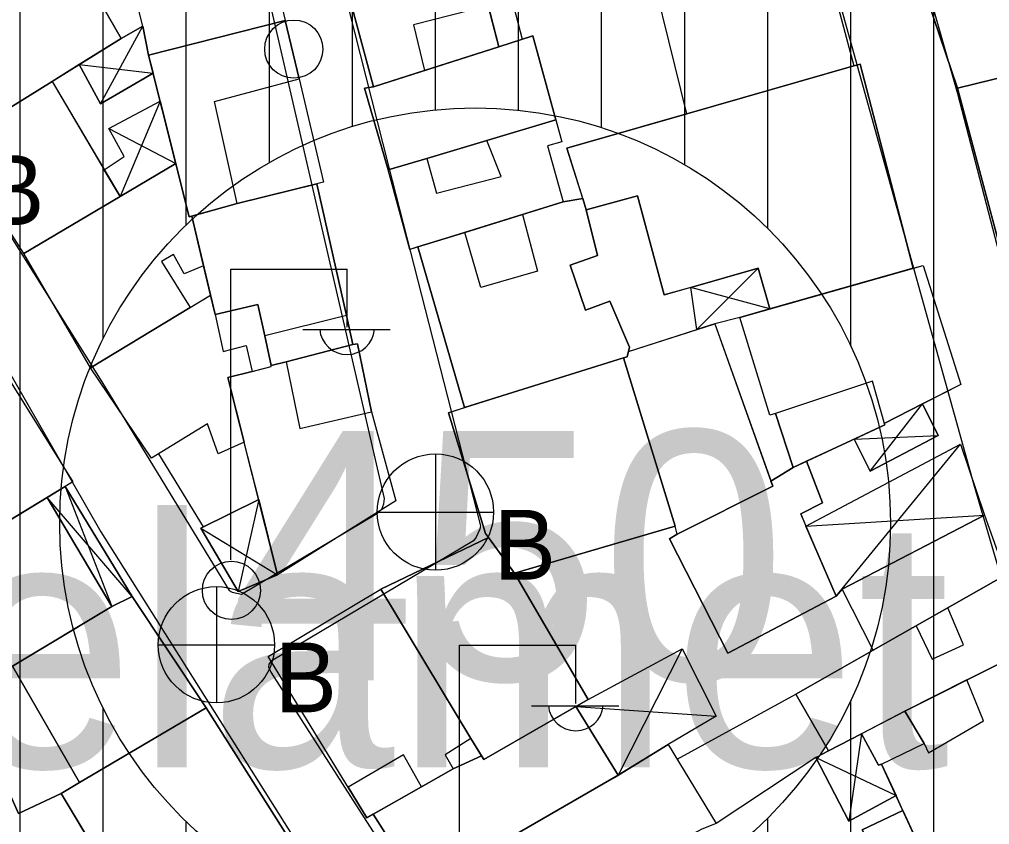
# Model space of a CAD drawing. Extents: x 417997 to 421451, y 4451742 to 4455216.
# Drawn here: x 420957.3 to 421015.7, y 4452367.9 to 4452416.4 of the extents above; entities that cross this region are included whole.
import ezdxf

# ---------------------------------------------------------------- set-up
doc = ezdxf.new("R2010")
doc.units = 0
for name, color, linetype in [('B_Mesken', 7, 'Continuous'), ('B_Sundurma', 7, 'Continuous'), ('B_Teras', 7, 'Continuous'), ('S_Elektrik_Diregi', 7, 'Continuous'), ('S_Rogar_Kapagi_Buski', 7, 'Continuous'), ('Sinir_Duvar_tek_tarafa_ait', 7, 'Continuous'), ('SM_DAIRE', 7, 'Continuous'), ('SM_TAKS', 7, 'Continuous'), ('TR_YUKSEKYOGUNKONUT', 7, 'Continuous'), ('Y_Bucak_Koy', 7, 'Continuous'), ('Yol_Sose', 7, 'Continuous')]:
    doc.layers.add(name, color=color, linetype=linetype)

msp = doc.modelspace()

# ---------------------------------------------------------------- linework, layer by layer
at = {"layer": 'B_Mesken'}
for points in [[(420965.118, 4452414.236), (420964.761, 4452415.99), (420964.044, 4452418.845), (420962.84, 4452423.914), (420967.907, 4452424.94), (420971.108, 4452425.779), (420973.336, 4452416.327)], [(420973.336, 4452416.327), (420965.118, 4452414.237), (420964.761, 4452415.99), (420964.044, 4452418.845), (420962.84, 4452423.914), (420966.323, 4452424.62), (420967.907, 4452424.94), (420970.531, 4452425.628), (420971.108, 4452425.779)], [(420997.517, 4452410.711), (420994.599, 4452422.53), (421000.378, 4452424.016), (421000.325, 4452424.219), (421003.892, 4452425.258), (421004.417, 4452425.381), (421007.565, 4452413.588)], [(420997.517, 4452410.712), (420994.599, 4452422.53), (421000.378, 4452424.016), (421000.325, 4452424.219), (421003.892, 4452425.258), (421004.417, 4452425.381), (421007.565, 4452413.588)], [(420976.046, 4452422.039), (420978.664, 4452412.327), (420986.189, 4452414.739), (420984.815, 4452420.131), (420986.343, 4452420.567), (420985.194, 4452424.789)], [(420986.19, 4452414.739), (420981.733, 4452413.311), (420978.664, 4452412.327), (420976.046, 4452422.039), (420985.195, 4452424.789), (420986.343, 4452420.567), (420984.815, 4452420.131)], [(421011.279, 4452419.71), (421013.799, 4452412.258), (421026.239, 4452415.305), (421024.172, 4452423.158), (421020.68, 4452422.19)], [(421024.261, 4452422.819), (421026.24, 4452415.305), (421026.147, 4452415.282), (421013.799, 4452412.258), (421011.279, 4452419.71), (421020.68, 4452422.19), (421024.172, 4452423.158)], [(420953.158, 4452408.838), (420963.468, 4452415.242), (420959.51, 4452422.115), (420949.1, 4452415.88)], [(420963.468, 4452415.242), (420960.937, 4452413.67), (420959.308, 4452412.658), (420953.352, 4452408.959), (420953.158, 4452408.838), (420949.1, 4452415.88), (420949.549, 4452416.149), (420959.51, 4452422.115)], [(420974.19, 4452412.82), (420975.648, 4452406.586), (420970.452, 4452405.302), (420967.56, 4452404.499), (420965.118, 4452414.236), (420973.336, 4452416.327)], [(420974.19, 4452412.82), (420975.648, 4452406.586), (420975.241, 4452406.486), (420970.452, 4452405.302), (420967.729, 4452404.546), (420967.56, 4452404.499), (420966.754, 4452407.714), (420965.811, 4452411.473), (420965.389, 4452413.154), (420965.118, 4452414.237), (420973.336, 4452416.327)], [(421013.799, 4452412.258), (421017.87, 4452397.003), (421029.007, 4452404.326), (421029.565, 4452404.478), (421030.029, 4452402.918), (421032.63, 4452403.79), (421029.319, 4452416.049), (421026.147, 4452415.283)], [(421032.63, 4452403.79), (421030.029, 4452402.918), (421029.565, 4452404.478), (421029.007, 4452404.326), (421026.297, 4452402.544), (421017.87, 4452397.004), (421013.799, 4452412.258), (421026.147, 4452415.282), (421026.24, 4452415.305), (421029.319, 4452416.049)], [(420978.664, 4452412.327), (420978.114, 4452412.255), (420979.543, 4452407.33), (420981.855, 4452408.021), (420985.47, 4452409.1), (420989.637, 4452410.344), (420988.239, 4452415.408), (420986.189, 4452414.739), (420981.733, 4452413.311)], [(420989.637, 4452410.344), (420985.47, 4452409.1), (420981.855, 4452408.021), (420979.543, 4452407.33), (420978.114, 4452412.255), (420978.664, 4452412.327), (420981.733, 4452413.311), (420986.19, 4452414.739), (420988.239, 4452415.408)], [(421011.143, 4452401.419), (421007.951, 4452413.699), (420990.286, 4452408.641), (420991.458, 4452404.93), (420994.547, 4452405.769), (420996.156, 4452399.806), (421001.815, 4452401.426), (421002.501, 4452398.961)], [(421011.143, 4452401.419), (421002.501, 4452398.961), (421001.815, 4452401.426), (420997.752, 4452400.263), (420996.156, 4452399.806), (420994.547, 4452405.77), (420991.458, 4452404.93), (420991.245, 4452405.602), (420990.286, 4452408.641), (420997.517, 4452410.712), (421007.565, 4452413.588), (421007.951, 4452413.699)], [(420957.605, 4452402.304), (420953.352, 4452408.959), (420959.308, 4452412.658), (420963.403, 4452405.733)], [(420962.453, 4452407.339), (420963.403, 4452405.733), (420957.605, 4452402.304), (420953.352, 4452408.959), (420959.308, 4452412.658)], [(420979.543, 4452407.33), (420989.637, 4452410.344), (420989.99, 4452409.016), (420989.136, 4452408.772), (420990.079, 4452405.406), (420980.832, 4452402.54)], [(420990.079, 4452405.406), (420987.617, 4452404.643), (420984.151, 4452403.569), (420981.326, 4452402.693), (420980.832, 4452402.54), (420979.543, 4452407.33), (420981.855, 4452408.021), (420985.47, 4452409.1), (420989.637, 4452410.344), (420989.99, 4452409.016), (420989.136, 4452408.772)], [(420961.622, 4452395.409), (420957.605, 4452402.304), (420966.754, 4452407.714), (420967.56, 4452404.499), (420967.729, 4452404.546), (420968.432, 4452401.55), (420967.25, 4452401.07), (420966.626, 4452402.246), (420965.9, 4452401.814), (420967.623, 4452399.058)], [(420967.729, 4452404.546), (420968.432, 4452401.55), (420967.25, 4452401.07), (420966.626, 4452402.246), (420965.899, 4452401.814), (420967.623, 4452399.058), (420961.622, 4452395.409), (420957.605, 4452402.304), (420963.403, 4452405.733), (420966.754, 4452407.714), (420967.56, 4452404.499)], [(420977.41, 4452396.822), (420973.389, 4452395.785), (420972.491, 4452395.553), (420972.108, 4452397.35), (420971.683, 4452399.225), (420969.115, 4452398.638), (420968.843, 4452399.799), (420968.432, 4452401.55), (420967.729, 4452404.546), (420970.452, 4452405.302), (420975.241, 4452406.486), (420977.023, 4452398.571)], [(420967.729, 4452404.546), (420969.115, 4452398.638), (420971.683, 4452399.225), (420972.108, 4452397.35), (420972.491, 4452395.553), (420973.389, 4452395.785), (420977.41, 4452396.822), (420977.023, 4452398.571), (420975.241, 4452406.485), (420970.452, 4452405.302)], [(420981.326, 4452402.693), (420984.141, 4452393.024), (420993.702, 4452396.023), (420993.932, 4452396.087), (420994.07, 4452396.656), (420992.886, 4452399.434), (420991.414, 4452398.887), (420990.496, 4452401.601), (420992.146, 4452402.17), (420991.458, 4452404.93), (420991.245, 4452405.602), (420991.245, 4452405.602), (420990.079, 4452405.406), (420987.617, 4452404.643), (420984.151, 4452403.569)], [(420991.458, 4452404.93), (420992.146, 4452402.17), (420990.496, 4452401.601), (420991.415, 4452398.887), (420992.886, 4452399.434), (420994.07, 4452396.656), (420994.008, 4452396.399), (420993.932, 4452396.087), (420993.702, 4452396.023), (420984.141, 4452393.024), (420981.326, 4452402.693), (420984.151, 4452403.569), (420987.617, 4452404.643), (420990.079, 4452405.406), (420991.245, 4452405.602)], [(421002.847, 4452392.678), (421002.517, 4452392.573), (421000.696, 4452398.448), (421011.732, 4452401.586), (421014.006, 4452394.424), (421009.397, 4452392.071), (421009.422, 4452391.979), (421003.91, 4452389.416)], [(421011.702, 4452393.248), (421009.397, 4452392.071), (421009.422, 4452391.979), (421007.592, 4452391.128), (421004.72, 4452389.793), (421003.91, 4452389.416), (421002.847, 4452392.678), (421002.517, 4452392.573), (421000.696, 4452398.448), (421002.501, 4452398.961), (421011.143, 4452401.419), (421011.732, 4452401.586), (421014.006, 4452394.424)], [(420970.872, 4452390.946), (420969.303, 4452390.252), (420968.659, 4452392.042), (420965.294, 4452389.976), (420961.622, 4452395.409), (420968.842, 4452399.799), (420969.115, 4452398.638), (420969.597, 4452396.407), (420970.996, 4452396.758), (420971.359, 4452395.205), (420969.892, 4452394.831)], [(420969.115, 4452398.638), (420969.597, 4452396.407), (420970.996, 4452396.758), (420971.359, 4452395.205), (420969.892, 4452394.831), (420970.872, 4452390.946), (420969.303, 4452390.252), (420968.659, 4452392.042), (420965.294, 4452389.976), (420961.622, 4452395.409), (420967.623, 4452399.058), (420968.843, 4452399.799)], [(420994.007, 4452396.399), (420999.206, 4452398.071), (421002.68, 4452388.294), (420996.941, 4452385.403), (420996.803, 4452385.89), (420993.702, 4452396.023), (420993.932, 4452396.087)], [(421002.573, 4452388.596), (421002.68, 4452388.294), (420996.941, 4452385.403), (420996.803, 4452385.89), (420993.702, 4452396.023), (420993.932, 4452396.087), (420994.008, 4452396.399), (420998.106, 4452397.717), (420999.206, 4452398.071)], [(420978.541, 4452392.774), (420980, 4452387.424), (420972.884, 4452382.968), (420969.892, 4452394.831), (420972.499, 4452395.495), (420972.491, 4452395.553), (420973.389, 4452395.785), (420977.41, 4452396.822), (420977.682, 4452396.858)], [(420978.541, 4452392.774), (420980, 4452387.424), (420972.884, 4452382.968), (420971.743, 4452387.495), (420970.872, 4452390.946), (420969.892, 4452394.831), (420971.359, 4452395.205), (420972.499, 4452395.495), (420972.491, 4452395.553), (420973.389, 4452395.785), (420977.41, 4452396.822), (420977.682, 4452396.858)], [(420983.169, 4452392.719), (420985.402, 4452385.448), (420987.142, 4452383.069), (420996.803, 4452385.89), (420993.702, 4452396.023)], [(420996.803, 4452385.89), (420987.142, 4452383.07), (420985.572, 4452385.215), (420985.402, 4452385.448), (420983.169, 4452392.719), (420984.141, 4452393.024), (420993.702, 4452396.023)], [(420955.652, 4452395.288), (420956.173, 4452395.588), (420960.563, 4452388.566), (420948.361, 4452381.151), (420945.698, 4452385.637), (420943.812, 4452384.487), (420942.377, 4452387.1)], [(420960.096, 4452388.282), (420959.009, 4452387.621), (420951.347, 4452382.966), (420948.361, 4452381.151), (420947.459, 4452382.669), (420945.698, 4452385.637), (420944.036, 4452384.623), (420943.812, 4452384.487), (420943.139, 4452385.713), (420942.377, 4452387.1), (420955.652, 4452395.288), (420956.173, 4452395.588), (420960.563, 4452388.566)], [(420996.941, 4452385.403), (420996.479, 4452385.126), (420999.98, 4452378.244), (421006.492, 4452381.687), (421004.365, 4452386.627), (421005.687, 4452387.292), (421004.72, 4452389.793), (421003.91, 4452389.416), (421002.573, 4452388.596), (421002.68, 4452388.294)], [(421004.681, 4452385.894), (421006.492, 4452381.687), (420999.98, 4452378.244), (420996.479, 4452385.126), (420996.941, 4452385.403), (421002.68, 4452388.294), (421002.573, 4452388.596), (421003.91, 4452389.416), (421004.72, 4452389.793), (421005.687, 4452387.292), (421004.365, 4452386.627)], [(420951.347, 4452382.966), (420955.145, 4452376.396), (420962.897, 4452381.051), (420959.009, 4452387.621)], [(420962.897, 4452381.051), (420956.926, 4452377.466), (420955.145, 4452376.396), (420951.347, 4452382.966), (420959.009, 4452387.621)], [(421008.724, 4452378.425), (421006.866, 4452382.105), (421015.426, 4452386.549), (421016.716, 4452382.965)], [(421008.724, 4452378.425), (421006.866, 4452382.105), (421015.426, 4452386.549), (421016.716, 4452382.965)], [(420984.514, 4452373.11), (420985.292, 4452371.841), (420991.582, 4452375.465), (420987.142, 4452383.069), (420985.572, 4452385.215), (420979.102, 4452382.09)], [(420987.142, 4452383.07), (420991.582, 4452375.465), (420990.831, 4452375.033), (420985.292, 4452371.841), (420985.151, 4452372.071), (420984.514, 4452373.11), (420979.102, 4452382.09), (420985.572, 4452385.215)], [(421017.883, 4452378.413), (421018.203, 4452378.6), (421016.716, 4452382.965), (421004.065, 4452375.779), (421006.04, 4452372.363), (421010.629, 4452374.76), (421016.912, 4452377.904)], [(421017.882, 4452378.413), (421016.912, 4452377.904), (421010.629, 4452374.76), (421008.03, 4452373.402), (421006.04, 4452372.363), (421004.065, 4452375.779), (421008.724, 4452378.425), (421016.716, 4452382.965), (421018.202, 4452378.6)], [(420972.32, 4452378.051), (420979.102, 4452382.09), (420984.514, 4452373.11), (420982.965, 4452372.129), (420983.449, 4452371.292), (420978.256, 4452368.342)], [(420984.514, 4452373.11), (420982.965, 4452372.13), (420983.449, 4452371.292), (420981.548, 4452370.212), (420978.626, 4452368.552), (420978.256, 4452368.342), (420972.32, 4452378.051), (420979.102, 4452382.09)], [(420956.926, 4452377.466), (420960.964, 4452370.457), (420968.587, 4452374.951), (420964.138, 4452381.657), (420962.897, 4452381.051)], [(420968.587, 4452374.951), (420960.964, 4452370.457), (420956.926, 4452377.466), (420962.897, 4452381.051), (420964.138, 4452381.657)], [(421016.912, 4452377.904), (421017.883, 4452378.413), (421019.214, 4452373.956), (421018.819, 4452373.839), (421020.189, 4452369.701), (421019.776, 4452369.553), (421021.069, 4452366.338), (421020.55, 4452366.053), (421022.068, 4452362.612), (421015.109, 4452358.768), (421009.24, 4452371.568), (421011.801, 4452372.805), (421010.629, 4452374.76)], [(421015.109, 4452358.768), (421014.433, 4452360.243), (421012.774, 4452363.86), (421010.521, 4452368.774), (421010.104, 4452369.685), (421009.24, 4452371.568), (421011.801, 4452372.805), (421010.629, 4452374.76), (421016.912, 4452377.904), (421017.882, 4452378.413), (421019.214, 4452373.956), (421018.819, 4452373.839), (421020.189, 4452369.701), (421019.776, 4452369.553), (421021.07, 4452366.338), (421020.55, 4452366.053), (421022.068, 4452362.612)], [(420959.861, 4452369.807), (420960.964, 4452370.457), (420956.926, 4452377.466), (420955.145, 4452376.396), (420954.095, 4452375.728), (420957.297, 4452368.601)], [(420960.964, 4452370.457), (420959.861, 4452369.807), (420957.297, 4452368.601), (420954.095, 4452375.729), (420955.145, 4452376.396), (420956.926, 4452377.466)], [(420959.861, 4452369.807), (420965.358, 4452360.631), (420973.95, 4452366.477), (420968.587, 4452374.951)], [(420965.358, 4452360.631), (420964.054, 4452362.808), (420959.861, 4452369.807), (420960.964, 4452370.457), (420968.587, 4452374.951), (420973.95, 4452366.478)], [(420993.38, 4452370.903), (420993.376, 4452370.901), (420981.495, 4452364.054), (420978.626, 4452368.552), (420981.548, 4452370.212), (420983.449, 4452371.292), (420985.151, 4452372.071), (420985.292, 4452371.841), (420990.831, 4452375.033)], [(420981.547, 4452370.212), (420978.626, 4452368.552), (420981.495, 4452364.054), (420993.38, 4452370.903), (420990.831, 4452375.032), (420985.292, 4452371.841), (420985.151, 4452372.071), (420983.449, 4452371.292)], [(420987.471, 4452361.535), (420984.5, 4452359.836), (420984.255, 4452359.648), (420981.495, 4452364.054), (420982.031, 4452364.355), (420993.151, 4452370.762), (420996.391, 4452372.757), (420999.289, 4452367.993), (420998.415, 4452367.657), (420995.867, 4452366.282), (420991.362, 4452363.76)], [(420998.415, 4452367.657), (420995.867, 4452366.283), (420991.362, 4452363.76), (420987.471, 4452361.535), (420984.5, 4452359.836), (420984.256, 4452359.648), (420981.495, 4452364.054), (420982.031, 4452364.355), (420993.151, 4452370.762), (420993.376, 4452370.901), (420993.38, 4452370.903), (420996.391, 4452372.757), (420999.289, 4452367.993)], [(421010.521, 4452368.774), (421008.076, 4452367.624), (421009.052, 4452365.677), (421001.842, 4452361.811), (421006.94, 4452353.568), (421015.109, 4452358.768), (421014.433, 4452360.243), (421012.774, 4452363.86)], [(421010.521, 4452368.774), (421012.774, 4452363.86), (421014.433, 4452360.243), (421015.109, 4452358.768), (421006.94, 4452353.568), (421001.842, 4452361.811), (421009.052, 4452365.677), (421008.076, 4452367.624)]]:
    msp.add_lwpolyline(points, close=True, dxfattribs=at)
at = {"layer": 'B_Sundurma'}
for p, q in [((420962.218, 4452411.316), (420964.761, 4452415.99)), ((420960.937, 4452413.67), (420965.389, 4452413.154)), ((420965.811, 4452411.473), (420963.403, 4452405.733)), ((420962.732, 4452409.822), (420966.754, 4452407.714)), ((421001.815, 4452401.426), (420998.106, 4452397.717)), ((421002.501, 4452398.961), (420997.752, 4452400.263)), ((421008.548, 4452389.203), (421011.702, 4452393.248)), ((421007.592, 4452391.128), (421012.641, 4452391.345)), ((421006.492, 4452381.687), (421013.984, 4452390.826)), ((420960.096, 4452388.282), (420962.897, 4452381.051)), ((420964.138, 4452381.657), (420959.009, 4452387.621)), ((420971.743, 4452387.495), (420970.514, 4452381.964)), ((421004.681, 4452385.894), (421015.426, 4452386.549)), ((420968.256, 4452385.76), (420972.884, 4452382.968)), ((420997.228, 4452378.503), (420993.38, 4452370.903)), ((420990.831, 4452375.032), (420999.272, 4452374.449)), ((421008.03, 4452373.402), (421007.263, 4452368.128)), ((421005.269, 4452371.967), (421010.104, 4452369.684))]:
    msp.add_line(p, q, dxfattribs=at)
for points in [[(420960.937, 4452413.67), (420962.218, 4452411.316), (420965.389, 4452413.154), (420965.118, 4452414.236), (420964.761, 4452415.99), (420963.468, 4452415.242)], [(420960.937, 4452413.67), (420963.468, 4452415.242), (420964.761, 4452415.99), (420965.118, 4452414.237), (420965.389, 4452413.154), (420962.218, 4452411.316)], [(420962.453, 4452407.339), (420963.642, 4452408.141), (420962.732, 4452409.822), (420965.811, 4452411.473), (420966.754, 4452407.714), (420963.403, 4452405.733)], [(420966.754, 4452407.714), (420963.403, 4452405.733), (420962.453, 4452407.339), (420963.642, 4452408.142), (420962.732, 4452409.822), (420965.811, 4452411.473)], [(421001.815, 4452401.426), (421002.501, 4452398.961), (421000.696, 4452398.448), (420999.206, 4452398.071), (420998.106, 4452397.717), (420997.752, 4452400.263)], [(421002.501, 4452398.961), (421000.696, 4452398.448), (420999.206, 4452398.071), (420998.106, 4452397.717), (420997.752, 4452400.263), (421001.815, 4452401.426)], [(421007.592, 4452391.128), (421008.548, 4452389.203), (421012.641, 4452391.345), (421011.702, 4452393.248), (421009.397, 4452392.071), (421009.422, 4452391.979)], [(421007.592, 4452391.128), (421009.422, 4452391.979), (421009.397, 4452392.071), (421011.702, 4452393.248), (421012.641, 4452391.345), (421008.548, 4452389.203)], [(421006.866, 4452382.105), (421006.492, 4452381.687), (421004.681, 4452385.894), (421013.984, 4452390.826), (421015.426, 4452386.549)], [(421006.866, 4452382.105), (421006.492, 4452381.687), (421004.681, 4452385.894), (421013.984, 4452390.826), (421015.426, 4452386.549)], [(420962.897, 4452381.051), (420964.138, 4452381.657), (420960.096, 4452388.282), (420959.009, 4452387.621)], [(420962.897, 4452381.051), (420959.009, 4452387.621), (420960.096, 4452388.282), (420964.138, 4452381.657)], [(420971.743, 4452387.495), (420968.256, 4452385.76), (420970.514, 4452381.964), (420972.884, 4452382.968)], [(420972.884, 4452382.968), (420970.514, 4452381.964), (420968.256, 4452385.76), (420971.743, 4452387.495)], [(420990.831, 4452375.032), (420991.582, 4452375.465), (420997.228, 4452378.503), (420999.272, 4452374.449), (420996.391, 4452372.757), (420993.38, 4452370.903)], [(420996.391, 4452372.757), (420993.38, 4452370.903), (420990.831, 4452375.033), (420991.582, 4452375.465), (420997.228, 4452378.503), (420999.272, 4452374.449)], [(421009.24, 4452371.568), (421009.041, 4452371.502), (421008.03, 4452373.402), (421006.04, 4452372.363), (421005.269, 4452371.967), (421007.263, 4452368.128), (421010.104, 4452369.684)], [(421009.24, 4452371.568), (421010.104, 4452369.685), (421007.263, 4452368.128), (421005.269, 4452371.967), (421006.04, 4452372.363), (421008.03, 4452373.402), (421009.041, 4452371.502)]]:
    msp.add_lwpolyline(points, close=True, dxfattribs=at)
at = {"layer": 'B_Teras'}
for points in [[(420981.058, 4452416.069), (420981.733, 4452413.311), (420986.189, 4452414.739), (420985.562, 4452417.202)], [(420965.118, 4452414.236), (420967.56, 4452404.499), (420970.452, 4452405.302), (420969.083, 4452411.453), (420974.19, 4452412.82), (420973.336, 4452416.327)], [(420981.855, 4452408.021), (420982.447, 4452405.937), (420986.333, 4452406.933), (420985.47, 4452409.1)], [(420987.617, 4452404.643), (420988.529, 4452401.23), (420985.115, 4452400.254), (420984.151, 4452403.569)], [(420972.491, 4452395.553), (420977.41, 4452396.822), (420977.023, 4452398.571), (420972.108, 4452397.35)], [(420973.389, 4452395.785), (420974.22, 4452391.767), (420978.541, 4452392.774), (420977.682, 4452396.858), (420977.41, 4452396.822)], [(421002.847, 4452392.678), (421003.91, 4452389.416), (421009.422, 4452391.979), (421008.698, 4452394.621)], [(421012.27, 4452377.89), (421014.164, 4452378.739), (421013.22, 4452380.979), (421011.323, 4452379.901)], [(421010.629, 4452374.76), (421011.801, 4452372.805), (421012.064, 4452372.241), (421015.365, 4452374.178), (421014.374, 4452376.634)], [(420981.547, 4452370.212), (420980.456, 4452372.122), (420977.13, 4452370.183), (420978.256, 4452368.342)]]:
    msp.add_lwpolyline(points, close=True, dxfattribs=at)
at = {"layer": 'S_Elektrik_Diregi'}
for p, q in [((420970.067, 4452383.862), (420970.067, 4452401.363)), ((420970.067, 4452401.363), (420977.067, 4452401.363)), ((420977.067, 4452397.863), (420977.067, 4452401.363)), ((420974.407, 4452397.723), (420979.657, 4452397.723)), ((420983.83, 4452361.224), (420983.83, 4452378.724)), ((420983.83, 4452378.724), (420990.83, 4452378.724)), ((420990.83, 4452375.224), (420990.83, 4452378.724)), ((420988.17, 4452375.084), (420993.42, 4452375.084))]:
    msp.add_line(p, q, dxfattribs=at)
for centre in [(420973.856, 4452414.6), (420970.103, 4452382.027)]:
    msp.add_circle(centre, 1.75, dxfattribs=at)
for centre in [(420977.068, 4452397.875), (420990.831, 4452375.237)]:
    msp.add_arc(centre, 1.658, 184.83843, 355.14641, dxfattribs=at)
at = {"layer": 'S_Rogar_Kapagi_Buski'}
for p, q in [((420982.383, 4452390.236), (420982.383, 4452383.236)), ((420978.883, 4452386.736), (420985.883, 4452386.736)), ((420969.202, 4452382.251), (420969.202, 4452375.251)), ((420965.702, 4452378.751), (420972.702, 4452378.751))]:
    msp.add_line(p, q, dxfattribs=at)
for centre in [(420982.383, 4452386.736), (420969.202, 4452378.751)]:
    msp.add_circle(centre, 3.5, dxfattribs=at)
at = {"layer": 'Sinir_Duvar_tek_tarafa_ait'}
for points in [[(420986.225, 4452420.533), (420987.601, 4452415.199)], [(420964.761, 4452415.99), (420963.468, 4452415.242)], [(420968.427, 4452385.845), (420965.734, 4452390.246)], [(420996.931, 4452371.869), (421004.065, 4452375.779)], [(421005.269, 4452371.967), (420999.289, 4452367.993)]]:
    msp.add_lwpolyline(points, dxfattribs=at)
at = {"layer": 'SM_DAIRE'}
msp.add_circle((420984.772, 4452386.062), 25, dxfattribs=at)
msp.add_circle((420984.772, 4452386.062), 25, dxfattribs=at)
at = {"layer": 'TR_YUKSEKYOGUNKONUT'}
for p, q in [((420957.387, 4452285.383), (420957.387, 4452498.756)), ((420957.387, 4452285.383), (420957.387, 4452498.756)), ((421012.387, 4452306.13), (421012.387, 4452485.397)), ((421012.387, 4452306.13), (421012.387, 4452485.397)), ((421007.387, 4452396.718), (421007.387, 4452484.083)), ((421007.387, 4452396.718), (421007.387, 4452484.083)), ((421002.387, 4452403.802), (421002.387, 4452482.769)), ((421002.387, 4452403.802), (421002.387, 4452482.769)), ((420997.387, 4452407.646), (420997.387, 4452481.455)), ((420997.387, 4452407.646), (420997.387, 4452481.455)), ((420992.387, 4452409.874), (420992.387, 4452480.141)), ((420992.387, 4452409.874), (420992.387, 4452480.141)), ((420987.387, 4452410.925), (420987.387, 4452478.827)), ((420987.387, 4452410.925), (420987.387, 4452478.827)), ((420982.387, 4452410.948), (420982.387, 4452477.513)), ((420982.387, 4452410.948), (420982.387, 4452477.513)), ((420977.387, 4452409.947), (420977.387, 4452476.199)), ((420977.387, 4452409.947), (420977.387, 4452476.199)), ((420972.387, 4452407.779), (420972.387, 4452474.885)), ((420972.387, 4452407.779), (420972.387, 4452474.885)), ((420967.387, 4452404.028), (420967.387, 4452473.571)), ((420967.387, 4452404.028), (420967.387, 4452473.571)), ((420962.387, 4452397.195), (420962.387, 4452472.256)), ((420962.387, 4452397.195), (420962.387, 4452472.256)), ((420962.387, 4452284.935), (420962.387, 4452374.93)), ((420962.387, 4452284.935), (420962.387, 4452374.93)), ((421007.387, 4452303.082), (421007.387, 4452375.407)), ((421007.387, 4452303.082), (421007.387, 4452375.407)), ((420967.387, 4452284.488), (420967.387, 4452368.096)), ((420967.387, 4452284.488), (420967.387, 4452368.096)), ((421002.387, 4452300.033), (421002.387, 4452368.323)), ((421002.387, 4452300.033), (421002.387, 4452368.323))]:
    msp.add_line(p, q, dxfattribs=at)
at = {"layer": 'Yol_Sose'}
msp.add_lwpolyline([(420962.299, 4452394.585), (420969.963, 4452382.023), (420970.149, 4452381.912), (420970.707, 4452381.807), (420978.887, 4452386.68), (420979.146, 4452386.904), (420979.283, 4452387.233), (420979.323, 4452387.554), (420972.854, 4452415.546), (420965.81, 4452445.843), (420959.327, 4452470.766), (420959.116, 4452470.976), (420958.754, 4452471.115), (420958.095, 4452471.162), (420952.958, 4452467.897), (420951.604, 4452466.847), (420939.043, 4452453.142), (420931.843, 4452444.223), (420931.675, 4452443.686), (420931.651, 4452443.364), (420935.882, 4452436.69), (420945.148, 4452421.943)], close=True, dxfattribs=at)
for points in [[(421005.278, 4452441.764), (421013.814, 4452411.936), (421018.564, 4452393.642), (421026.535, 4452365.832), (421027.203, 4452363.451)], [(420970.993, 4452441.339), (420979.567, 4452407.565), (420985.087, 4452385.913), (420985.056, 4452385.706), (420984.843, 4452385.22), (420984.665, 4452385.007), (420972.491, 4452377.761), (420972.349, 4452377.578), (420972.337, 4452377.417), (420972.475, 4452377.1), (420992.985, 4452345.114), (420993.356, 4452344.894), (420993.74, 4452344.85), (420994.049, 4452344.876), (421022.101, 4452361.863), (421022.264, 4452362.336), (421022.303, 4452362.64), (421022.211, 4452363.147), (421014.803, 4452388.358), (421003.911, 4452427.516)], [(420939.729, 4452348.193), (420934.052, 4452364.923), (420920.102, 4452402.221), (420912.487, 4452422.727), (420912.457, 4452422.987), (420912.562, 4452423.319), (420912.954, 4452424.034), (420920.334, 4452429.226), (420921.698, 4452430.421), (420928.777, 4452437.912), (420929.055, 4452438.167), (420929.532, 4452438.278), (420929.996, 4452438.212), (420930.177, 4452438.038), (420943.57, 4452416.084), (420955.151, 4452397.863), (420962.25, 4452385.54), (420979.284, 4452358.557), (420983.949, 4452351.313)]]:
    msp.add_lwpolyline(points, dxfattribs=at)

# ---------------------------------------------------------------- texts
at = {"layer": 'S_Rogar_Kapagi_Buski'}
for p in [(420955.1, 4452404.014), (420985.883, 4452382.672), (420972.702, 4452374.687)]:
    msp.add_text('B', height=4.2, dxfattribs=at).set_placement(p)
at = {"layer": 'SM_TAKS'}
msp.add_text('450', height=15, dxfattribs=at).set_placement((420970.03, 4452376.619))
msp.add_text('450', height=15, dxfattribs=at).set_placement((420970.03, 4452376.619))
at = {"layer": 'Y_Bucak_Koy'}
msp.add_text('Selamet Mahallesi', height=15, dxfattribs=at).set_placement((420939.753, 4452371.373))

doc.saveas('drawing.dxf')
